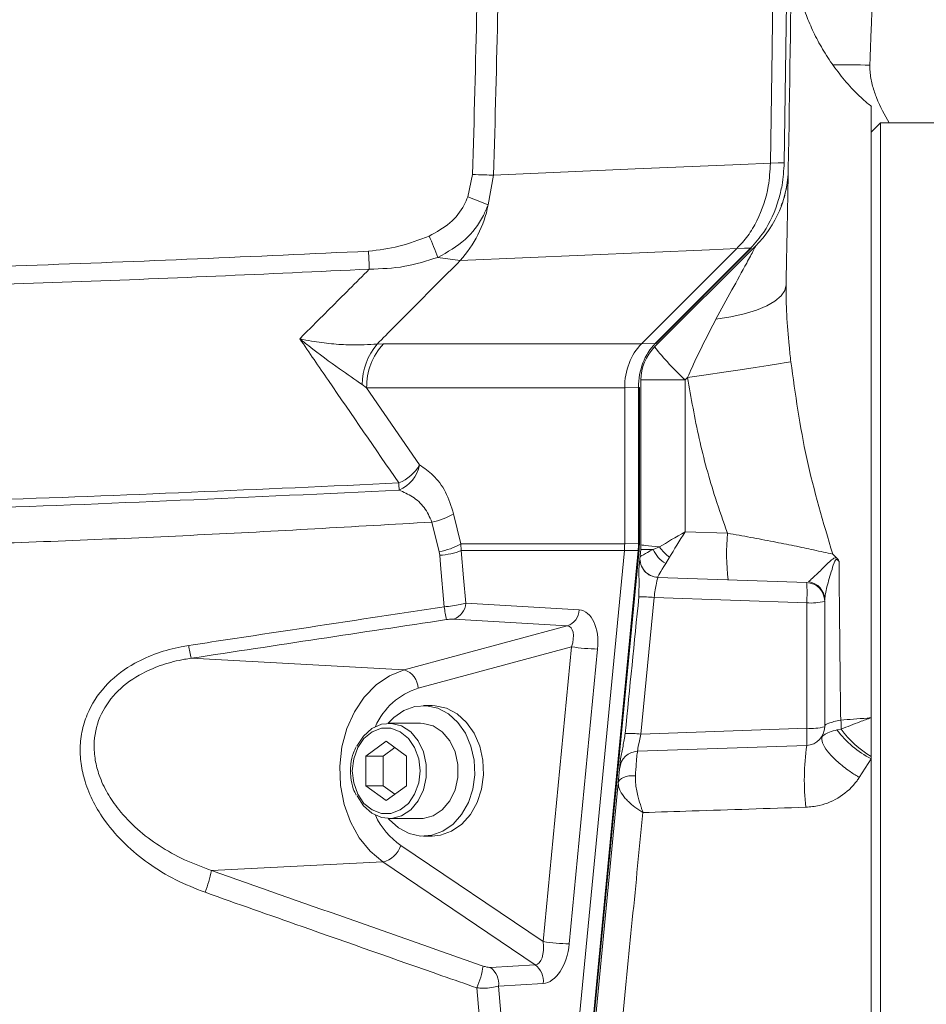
# Model space of a CAD drawing. Header units: millimetres. Extents: x 0 to 8410, y 0 to 5940.
# Tile 306 of 319: x 7372 to 7469, y 3649 to 3754. Entities that reach past the tile are written whole.
import ezdxf

# ---------------------------------------------------------------- set-up
doc = ezdxf.new("R2010")
doc.units = ezdxf.units.MM
doc.header["$LTSCALE"] = 10

msp = doc.modelspace()

# ---------------------------------------------------------------- linework, layer by layer
at = {"color": 7, "linetype": 'Continuous', "lineweight": 0}
for p, q in [((7463.11726, 3744.865003), (7463.11726, 3679.267946)), ((7464.117262, 3743.074718), (7463.11726, 3742.074791)), ((7487.117264, 3743.074718), (7464.117262, 3743.074718)), ((7464.117262, 3743.074718), (7464.117262, 3632.57474)), ((7452.295589, 3738.768283), (7452.295485, 3738.758746)), ((7448.68848, 3729.592982), (7438.471968, 3719.376508)), ((7450.70159, 3729.859057), (7439.88173, 3719.039264)), ((7440.05059, 3719.456974), (7450.276929, 3729.683224)), ((7448.696601, 3729.600969), (7448.68848, 3729.592982)), ((7438.417259, 3715.503636), (7438.417259, 3697.814885)), ((7436.670276, 3714.663807), (7436.670276, 3697.939936)), ((7438.1509, 3714.708272), (7438.246387, 3714.708272)), ((7438.246387, 3697.945062), (7438.246387, 3714.708272)), ((7436.670276, 3697.939936), (7436.670276, 3697.939697)), ((7438.394244, 3697.335664), (7438.189539, 3695.209804)), ((7436.63537, 3697.212282), (7427.382249, 3601.114932)), ((7428.958363, 3601.126614), (7438.212107, 3697.230521)), ((7436.635393, 3697.212401), (7436.63537, 3697.212282)), ((7440.236728, 3694.329801), (7456.187057, 3693.772856)), ((7458.117264, 3691.774073), (7458.117264, 3678.312603)), ((7416.016831, 3680.574718), (7415.084942, 3680.574718)), ((7414.785507, 3678.684774), (7411.399367, 3678.684774)), ((7463.11726, 3679.267946), (7463.11726, 3675.107542)), ((7408.924508, 3675.162497), (7411.091539, 3676.750127)), ((7411.091539, 3676.750127), (7413.258567, 3675.162497)), ((7456.187057, 3676.313821), (7438.056084, 3675.680581)), ((7408.924508, 3671.987), (7408.924508, 3675.162497)), ((7410.771492, 3675.162497), (7408.924508, 3675.162497)), ((7410.771492, 3675.162497), (7412.015031, 3676.073614)), ((7410.771492, 3671.987), (7410.771492, 3675.162497)), ((7413.258567, 3675.162497), (7413.258567, 3671.987)), ((7436.231981, 3674.879733), (7431.97273, 3630.645696)), ((7463.11726, 3675.107542), (7463.11726, 3674.866262)), ((7463.11726, 3674.866262), (7463.11726, 3521.108332)), ((7411.091539, 3670.399371), (7408.924508, 3671.987)), ((7410.771492, 3671.987), (7408.924508, 3671.987)), ((7412.015031, 3671.076003), (7410.771492, 3671.987)), ((7413.258567, 3671.987), (7411.091539, 3670.399371)), ((7411.399367, 3668.464723), (7414.785507, 3668.464723)), ((7415.084942, 3666.574779), (7416.016831, 3666.574779))]:
    msp.add_line(p, q, dxfattribs=at)
at = {"color": 8, "linetype": 'Continuous', "lineweight": 0}
for p, q in [((7419.855545, 3735.13526), (7420.357752, 3737.538043)), ((7422.610196, 3737.471405), (7422.025952, 3734.271351)), ((7439.951497, 3719.417992), (7450.177836, 3729.644361)), ((7419.018331, 3728.301826), (7416.649579, 3728.652898)), ((7410.120416, 3719.353023), (7410.801492, 3719.376508)), ((7410.801492, 3719.376508), (7438.471968, 3719.376508)), ((7438.470873, 3719.375315), (7439.951497, 3719.417992)), ((7443.155582, 3715.503636), (7438.417259, 3715.503636)), ((7443.420987, 3715.769115), (7443.155582, 3715.503636)), ((7443.155582, 3715.503636), (7443.155582, 3699.221793)), ((7408.999796, 3714.663807), (7408.534902, 3715.002957)), ((7408.999796, 3714.663807), (7414.683609, 3706.384483)), ((7436.670276, 3714.663807), (7408.999796, 3714.663807)), ((7438.1509, 3714.708272), (7436.670276, 3714.665595)), ((7438.1509, 3697.945062), (7438.1509, 3714.708272)), ((7418.329309, 3701.138678), (7419.104627, 3697.939936)), ((7416.781123, 3697.060052), (7416.005164, 3700.258795)), ((7443.155582, 3699.221793), (7447.69306, 3699.063364)), ((7419.104627, 3697.939936), (7436.670276, 3697.939936)), ((7419.146958, 3697.212282), (7419.104627, 3697.939936)), ((7436.670276, 3697.939697), (7438.1509, 3697.945062)), ((7438.1509, 3697.945062), (7438.246387, 3697.945062)), ((7439.730349, 3697.335425), (7440.410781, 3697.603288)), ((7416.781123, 3697.060052), (7416.840958, 3696.696225)), ((7436.63537, 3697.212282), (7419.146958, 3697.212282)), ((7428.862265, 3601.113978), (7438.116009, 3697.217766)), ((7438.116009, 3697.217766), (7436.635393, 3697.212401)), ((7441.487673, 3696.486655), (7441.068697, 3695.807043)), ((7439.819659, 3692.171398), (7438.408646, 3677.517477)), ((7456.187057, 3691.599909), (7439.819659, 3692.171398)), ((7419.630664, 3691.562477), (7431.797522, 3690.83387)), ((7456.187057, 3678.138319), (7456.187057, 3691.599909)), ((7413.015234, 3684.400264), (7430.517639, 3689.121428)), ((7430.517639, 3689.121428), (7418.350781, 3689.849916)), ((7430.974501, 3686.880651), (7414.531059, 3682.445231)), ((7427.930291, 3655.265275), (7430.974501, 3686.880651)), ((7433.770205, 3686.63806), (7430.725995, 3655.022684)), ((7390.185245, 3685.655299), (7413.015234, 3684.400264)), ((7438.408646, 3677.517477), (7456.187057, 3678.138319)), ((7459.438923, 3677.961293), (7459.872897, 3678.045574)), ((7463.11726, 3674.866262), (7461.831453, 3672.876182)), ((7412.661905, 3665.567699), (7427.930291, 3655.265275)), ((7392.345562, 3662.900868), (7410.734109, 3663.802806)), ((7427.072032, 3652.778807), (7410.734109, 3663.802806)), ((7422.281402, 3652.491513), (7427.072032, 3652.778807)), ((7427.939943, 3650.771442), (7423.149317, 3650.484148))]:
    msp.add_line(p, q, dxfattribs=at)
at = {"color": 7, "linetype": 'Continuous', "lineweight": 0, "flags": 128}
for points in [[(7452.780794, 3836.770955), (7452.85144, 3824.520174), (7452.884565, 3812.269154), (7452.880177, 3800.018135), (7452.838282, 3787.767235), (7452.758874, 3775.516573), (7452.641952, 3763.266388), (7452.487524, 3751.016918), (7452.295589, 3738.768283)], [(7453.77678, 3738.802257), (7453.968543, 3751.045767), (7454.122829, 3763.289991), (7454.23964, 3775.53505), (7454.318966, 3787.780467), (7454.360816, 3800.026241), (7454.365182, 3812.272015), (7454.332064, 3824.51779), (7454.26147, 3836.763326)], [(7411.314032, 3668.465915), (7411.397125, 3668.369118), (7412.402383, 3667.458239), (7413.542158, 3666.854087), (7414.759296, 3666.586939), (7415.992762, 3666.670266), (7417.180709, 3667.099658), (7418.263561, 3667.853776), (7419.187027, 3668.894831), (7419.904794, 3670.170489), (7420.380875, 3671.616975), (7420.591398, 3673.16145), (7420.525803, 3674.726787), (7420.187379, 3676.234308), (7419.593102, 3677.608434), (7418.772764, 3678.78038), (7417.767502, 3679.691258), (7416.627727, 3680.295411), (7415.410592, 3680.562559), (7414.177123, 3680.479351), (7412.98918, 3680.04984), (7411.906327, 3679.295722), (7411.314032, 3678.683582)], [(7416.016831, 3666.574779), (7416.924647, 3666.670266), (7418.112594, 3667.099658), (7419.195446, 3667.853776), (7420.118912, 3668.894831), (7420.836683, 3670.170489), (7421.312763, 3671.616975), (7421.523283, 3673.16145), (7421.457688, 3674.726787), (7421.119268, 3676.234308), (7420.524987, 3677.608434), (7419.704649, 3678.78038), (7418.69939, 3679.691258), (7417.559612, 3680.295411), (7416.342477, 3680.562559), (7416.016831, 3680.574718)], [(7407.958261, 3676.228586), (7407.958849, 3676.229778), (7408.650908, 3677.309337), (7409.54681, 3678.111854), (7410.580105, 3678.577843), (7411.674163, 3678.672853), (7412.74784, 3678.389731), (7413.721508, 3677.749458), (7414.522952, 3676.799599), (7415.092736, 3675.610605), (7415.388598, 3674.270573), (7415.388598, 3672.878924), (7415.092736, 3671.538893), (7414.522952, 3670.349899), (7413.721508, 3669.400039), (7412.74784, 3668.759766), (7411.674163, 3668.476644), (7410.580105, 3668.571654), (7409.54681, 3669.037643), (7408.650908, 3669.84016), (7407.966632, 3670.903507)], [(7414.785507, 3678.684774), (7415.0603, 3678.672853), (7416.133977, 3678.389731), (7417.107645, 3677.749458), (7417.909092, 3676.799599), (7418.478872, 3675.610605), (7418.774738, 3674.270573), (7418.774738, 3672.878924), (7418.478872, 3671.538893), (7417.909092, 3670.349899), (7417.107645, 3669.400039), (7416.133977, 3668.759766), (7415.0603, 3668.476644), (7414.785507, 3668.464723)]]:
    msp.add_lwpolyline(points, dxfattribs=at)
at = {"color": 8, "linetype": 'Continuous', "lineweight": 0, "flags": 128}
for points in [[(7422.610196, 3737.471405), (7437.788184, 3738.134566), (7449.11291, 3738.629285), (7452.295589, 3738.768283)], [(7452.295485, 3738.758746), (7453.123468, 3738.783065), (7453.77678, 3738.802257)], [(7422.610196, 3737.471405), (7422.390762, 3737.477961), (7422.147452, 3737.485114), (7421.883068, 3737.492982), (7421.600646, 3737.501446), (7421.303428, 3737.510148), (7420.994829, 3737.519327), (7420.678391, 3737.528625), (7420.357752, 3737.538043)], [(7448.68848, 3729.592982), (7445.775378, 3729.466263), (7419.018331, 3728.301826)], [(7450.177836, 3729.644361), (7449.524525, 3729.625169), (7448.696601, 3729.600969)], [(7453.979555, 3725.715342), (7453.836384, 3725.108567), (7453.43494, 3724.520388), (7452.78396, 3723.963562), (7451.897646, 3723.450247), (7450.795288, 3722.991648), (7449.500921, 3722.597781), (7448.042738, 3722.277108), (7446.452509, 3722.036782)], [(7454.489405, 3717.458192), (7453.981931, 3717.369262), (7453.159171, 3717.23539), (7452.044319, 3717.060152), (7450.66877, 3716.848436), (7449.071298, 3716.606441), (7447.296913, 3716.340724), (7445.395622, 3716.059032), (7443.420987, 3715.769115)], [(7417.314849, 3691.165748), (7416.927538, 3695.685688), (7416.840958, 3696.696225)], [(7419.146958, 3697.212282), (7419.398143, 3694.278303), (7419.630664, 3691.562477)], [(7410.734109, 3663.802806), (7409.367371, 3664.945784), (7408.193003, 3666.392747), (7407.252359, 3668.092552), (7406.578585, 3669.985596), (7406.195409, 3672.005001), (7406.116332, 3674.079719), (7406.34413, 3676.136676), (7406.870789, 3678.103391), (7407.677754, 3679.910603), (7408.736597, 3681.494537), (7410.010028, 3682.79964), (7411.453183, 3683.77966), (7413.015234, 3684.400264)], [(7407.458807, 3673.574749), (7407.60596, 3672.275964), (7408.03549, 3671.08244), (7408.712606, 3670.090738), (7409.582446, 3669.381324), (7410.574547, 3669.011656), (7411.608527, 3669.011656), (7412.600628, 3669.381324), (7413.470469, 3670.090738), (7414.147585, 3671.08244), (7414.577118, 3672.275964), (7414.724267, 3673.574749), (7414.577118, 3674.873534), (7414.147585, 3676.067057), (7413.470469, 3677.05876), (7412.600628, 3677.768174), (7411.608527, 3678.137842), (7410.574547, 3678.137842), (7409.582446, 3677.768174), (7408.712606, 3677.05876), (7408.03549, 3676.067057), (7407.60596, 3674.873534), (7407.458807, 3673.574749)], [(7435.983705, 3672.301355), (7436.032529, 3672.466698), (7436.144958, 3672.620359), (7436.317305, 3672.757331), (7436.543929, 3672.873083), (7436.817403, 3672.963801), (7437.12877, 3673.026505), (7437.467846, 3673.059288), (7437.823507, 3673.060957)], [(7425.717103, 3593.218032), (7425.226404, 3598.932448), (7423.264197, 3621.790829), (7420.818756, 3650.294367)], [(7423.149317, 3650.484148), (7425.239745, 3626.096669), (7427.382249, 3601.114932)]]:
    msp.add_lwpolyline(points, dxfattribs=at)
at = {"color": 7, "linetype": 'Continuous', "lineweight": 0}
for centre, radius, start, end in [((3454.817261, 3807.574759), 4000, 359.005313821, 0.454754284), ((7442.216307, 3738.344368), 12, 315, 359.00531382), ((7450.179432, 3729.786059), 0.141707, 269.35480404, 313.47347764), ((7443.417261, 3715.503691), 5, 135, 180), ((7439.953507, 3719.558323), 0.140345, 269.17943306, 313.76827786), ((7433.417261, 3697.814927), 5, 354.5, 359.9999652), ((7440.306523, 3696.328637), 2, 174.5, 268), ((7456.117261, 3691.774076), 2, 0, 88), ((7456.117261, 3678.312564), 2, 272, 0), ((7438.125886, 3673.681853), 2, 92, 174.5)]:
    msp.add_arc(centre, radius, start, end, dxfattribs=at)
at = {"color": 8, "linetype": 'Continuous', "lineweight": 0}
for centre, radius, start, end in [((7459.62277, 3505.930482), 243.3704, 89.21246877, 90.15885068), ((7409.922211, 3736.627143), 12.330868, 317.53337413, 348.98602812), ((7282.667577, 3387.318675), 373.894257, 68.11645148, 68.47442562), ((7278.646359, 3673.169393), 148.73906, 21.90234675, 22.85674249), ((7208.788507, 3719.119703), 200.667659, 2.3598357, 2.9114856), ((7415.104453, 3715.072463), 6.569919, 139.34223464, 180.60616359), ((7415.686332, 3714.808252), 6.688096, 136.91811848, 181.2375315), ((7465.113919, 3739.119732), 32.247303, 218.51373534, 227.08320147), ((7410.655034, 3708.79183), 4.693052, 292.45874973, 329.13882415), ((7411.049388, 3707.108819), 3.705702, 292.63089799, 348.72809668), ((7358.112475, 3702.124543), 54.385333, 1.64782266, 2.45563209), ((7414.468171, 3707.82811), 7.723786, 281.47817811, 299.99353022), ((7471.670555, 3696.982483), 24.067619, 175.04002772, 186.95901177), ((7415.244423, 3704.625783), 7.720216, 281.48134397, 300.0008278), ((7442.699989, 3698.585667), 3.22209, 202.83147515, 239.58338905), ((7443.848642, 3699.841196), 4.102088, 213.06248499, 234.86161911), ((7416.39683, 3704.091016), 7.408117, 273.43703483, 291.79160082), ((7438.147263, 3697.350713), 0.136571, 256.77088122, 298.34973521), ((7440.305935, 3696.333896), 1.998909, 174.54020272, 267.87804742), ((7441.505304, 3692.686382), 14.721899, 355.76773405, 4.23226595), ((7456.138044, 3691.907187), 1.979263, 0.37396145, 82.61050978), ((7438.359212, 3678.306375), 13.941728, 83.98702438, 90.68855617), ((7432.009797, 3693.218865), 14.837681, 187.95363971, 193.33267605), ((7417.696653, 3691.673321), 1.937185, 289.73495469, 356.71980676), ((7456.654975, 3697.19713), 5.616746, 265.2212905, 285.09051152), ((7429.863477, 3690.944865), 1.937228, 289.73556224, 356.7153741), ((7401.670653, 3688.649385), 11.869252, 187.87173148, 194.61103035), ((7434.238634, 3708.267043), 21.634054, 261.32210777, 268.75931154), ((7412.380513, 3682.342976), 2.152976, 2.72228297, 72.85377304), ((7416.758364, 3675.328713), 7.456924, 107.37891005, 156.22940246), ((7456.65417, 3683.74074), 5.621861, 265.23387444, 285.08494754), ((7457.243843, 3678.425383), 2.656347, 351.77957302, 12.90061728), ((7436.998262, 3664.439327), 13.15398, 83.84485069, 91.17262425), ((7442.362321, 3677.22607), 13.854801, 356.22471215, 3.77528785), ((7468.069313, 3684.484909), 10.818558, 217.08522964, 242.75882967), ((7468.93258, 3684.789522), 11.294188, 216.66367218, 239.00956921), ((7482.84703, 3672.642651), 26.911552, 172.15948532, 186.3363696), ((7417.42151, 3672.335295), 8.273705, 205.18043712, 234.88153963), ((7410.082272, 3666.450123), 2.726386, 283.83251245, 341.11555066), ((7382.058389, 3664.613815), 10.428811, 337.06201016, 350.54625132), ((7431.196797, 3676.679011), 21.661444, 261.3268163, 268.75460301), ((7411.801929, 3654.123023), 9.796009, 336.99332078, 351.3266181), ((7420.938751, 3650.719687), 2.223078, 353.91798524, 52.84594408), ((7425.729367, 3651.006979), 2.223089, 353.91807184, 52.84567831)]:
    msp.add_arc(centre, radius, start, end, dxfattribs=at)
at = {"color": 7, "linetype": 'Continuous', "lineweight": 0}
for centre, major_axis, ratio, start_param, end_param in [((7441.46282, 3714.663806), (-0.086395, 5.999603), 0.7986964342, 0.6561817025, 1.5590000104), ((7442.871582, 3714.704387), (0.005121, 6.001003), 0.786649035, 0.6680096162, 1.5708272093), ((7335.616914, 3714.663806), (102.921941, 4.849294), 0.0343300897, 6.2451825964, 6.245478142), ((7335.616914, 3714.663806), (101.053363, 0), 0.0593745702, 0, 0.0002955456), ((7431.877734, 3697.939979), (-0.010842, 5.999994), 0.7987562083, 4.5893928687, 4.7109085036), ((7443.133117, 3725.68393), (28.739694, 285.690534), 0.0055055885, 1.6886576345, 1.74049619)]:
    msp.add_ellipse(centre, major_axis=major_axis, ratio=ratio, start_param=start_param, end_param=end_param, dxfattribs=at)
at = {"color": 8, "linetype": 'Continuous', "lineweight": 0}
for centre, major_axis, ratio, start_param, end_param in [((7443.417261, 3699.221836), (4.999568, 2.894978), 0.0227147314, 1.6100040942, 2.2027667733), ((7443.417261, 3699.221836), (3.070907, 4.894572), 0.0383733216, 1.5948675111, 2.1876301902), ((7433.409689, 3697.945515), (-0.002521, 6.000011), 0.7902000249, 4.5904733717, 4.7119890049), ((7443.598373, 3699.215512), (5.282019, 2.692976), 0.0200627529, 2.3822064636, 3.1288049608), ((7443.417261, 3697.334592), (5.023019, -0.001109), 0.0000115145, 3.1418328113, 3.8881900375), ((7443.417261, 3697.334592), (4.999999, -0.480343), 0.0049885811, 3.1420719, 4.0677456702), ((7443.598373, 3699.215512), (3.362875, 4.884267), 0.0363575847, 2.3679029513, 3.1145014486), ((7439.922424, 3692.339612), (0.314647, 1.99021), 0.037496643, 0.0045933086, 1.6613269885), ((7440.594598, 3699.320406), (0.357954, 4.990546), 0.0208935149, 3.0920676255, 3.14235973), ((7431.307561, 3686.638053), (0.609704, 4.183567), 0.5784494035, 4.796492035, 6.3323817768), ((7517.66174, 3168.983218), (3367.405474, 503.649121), 0.1556307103, 1.5772428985, 1.5853782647), ((7429.743176, 3686.880634), (0.972034, 2.193077), 0.4797625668, 4.9219125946, 6.4578023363), ((7438.512577, 3677.697795), (0.456979, 2.017115), 0.0298889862, 1.6670561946, 3.1494699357), ((6880.677822, 5286.323899), (3959.901533, -1774.838129), 0.3036533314, 4.9760404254, 4.9833961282), ((7426.698967, 3655.265315), (-0.432705, 2.479186), 0.4836963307, 3.0922770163, 4.628166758), ((7428.263352, 3655.022734), (0.609811, 4.239625), 0.5710064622, 3.2584466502, 4.794336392)]:
    msp.add_ellipse(centre, major_axis=major_axis, ratio=ratio, start_param=start_param, end_param=end_param, dxfattribs=at)
for points, knots in [([(7420.357752, 3737.538043), (7420.522165, 3743.506803), (7420.837962, 3754.971319), (7421.029545, 3766.438576), (7421.121384, 3771.935645)], [0, 0, 0, 0, 0.5206290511, 1, 1, 1, 1]), ([(7423.372178, 3771.805588), (7423.280734, 3766.335343), (7423.089392, 3754.889235), (7422.774564, 3743.445848), (7422.610196, 3737.471405)], [0, 0, 0, 0, 0.4779130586, 1, 1, 1, 1]), ([(7463.224667, 3755.755726), (7463.187042, 3754.943358), (7463.121842, 3753.535606), (7463.035867, 3751.313701), (7462.990701, 3749.962947), (7462.967794, 3749.277893)], [0, 0, 0, 0, 0.4020731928, 0.6967532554, 1, 1, 1, 1]), ([(7462.967794, 3749.277893), (7462.96661, 3749.106162), (7462.96216, 3748.460232), (7463.142504, 3747.352402), (7463.449148, 3746.380184), (7464.035522, 3744.87563), (7464.54717, 3743.936838), (7465.017031, 3743.074718)], [0, 0, 0, 0, 0.0733505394, 0.2758924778, 0.4791259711, 0.5216662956, 1, 1, 1, 1]), ([(7415.706269, 3730.943862), (7416.487684, 3731.365903), (7417.992331, 3732.17856), (7419.270138, 3733.815279), (7419.728037, 3734.847754), (7419.855545, 3735.13526)], [0, 0, 0, 0, 0.4380712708, 0.8435232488, 1, 1, 1, 1]), ([(7422.025952, 3734.271351), (7421.864702, 3733.888222), (7421.286144, 3732.513565), (7419.63664, 3730.326257), (7417.669713, 3729.224379), (7416.649579, 3728.652898)], [0, 0, 0, 0, 0.1568277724, 0.5626943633, 1, 1, 1, 1]), ([(7409.197143, 3729.312244), (7410.29803, 3729.442452), (7412.537266, 3729.707298), (7414.638218, 3730.527102), (7415.706269, 3730.943862)], [0, 0, 0, 0, 0.4916350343, 1, 1, 1, 1]), ([(7189.585517, 3729.720417), (7201.745294, 3729.124099), (7226.066071, 3727.931404), (7262.598619, 3726.94342), (7299.195625, 3726.540253), (7335.846212, 3726.800354), (7372.537353, 3727.651152), (7396.97763, 3728.758566), (7409.197143, 3729.312244)], [0, 0, 0, 0, 0.1663552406, 0.332727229, 0.4990822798, 0.6660491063, 0.8330330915, 1, 1, 1, 1]), ([(7446.452509, 3722.036782), (7447.030847, 3723.08128), (7448.164952, 3725.12951), (7449.544289, 3727.647231), (7450.37462, 3729.190611), (7450.653028, 3729.731764), (7450.71487, 3729.865652), (7450.704508, 3729.860506), (7450.70159, 3729.859057)], [0, 0, 0, 0, 0.3490033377, 0.6843848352, 0.866201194, 0.9218122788, 0.9779831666, 1, 1, 1, 1]), ([(7416.649579, 3728.652898), (7415.470411, 3728.278965), (7413.076289, 3727.519751), (7410.561949, 3727.428535), (7409.285988, 3727.382246)], [0, 0, 0, 0, 0.4925264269, 1, 1, 1, 1]), ([(7419.018331, 3728.301826), (7417.290103, 3726.566967), (7414.318541, 3723.584003), (7411.358802, 3720.601101), (7410.120416, 3719.353023)], [0, 0, 0, 0, 0.581589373, 1, 1, 1, 1]), ([(7409.285988, 3727.382246), (7398.311452, 3726.878913), (7376.358755, 3725.872081), (7343.404946, 3725.015687), (7310.441466, 3724.636086), (7273.797843, 3724.811566), (7233.472682, 3725.6797), (7204.179185, 3727.088377), (7189.528133, 3727.792922)], [0, 0, 0, 0, 0.149861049, 0.2997716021, 0.4496330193, 0.5995440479, 0.799713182, 1, 1, 1, 1]), ([(7401.824168, 3719.925228), (7402.215656, 3720.317227), (7403.980964, 3722.084839), (7406.467398, 3724.570519), (7408.566197, 3726.664208), (7409.285988, 3727.382246)], [0, 0, 0, 0, 0.1577062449, 0.7111324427, 1, 1, 1, 1]), ([(7453.979555, 3725.715342), (7453.986779, 3724.644077), (7454.001433, 3722.470879), (7454.252706, 3719.690722), (7454.428659, 3718.031143), (7454.489405, 3717.458192)], [0, 0, 0, 0, 0.3889544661, 0.7890434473, 1, 1, 1, 1]), ([(7443.420987, 3715.769115), (7443.578351, 3716.131545), (7444.505016, 3718.265779), (7445.569114, 3720.326231), (7446.452509, 3722.036782)], [0, 0, 0, 0, 0.1698173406, 1, 1, 1, 1]), ([(7412.447865, 3704.454723), (7409.929887, 3708.115134), (7406.385929, 3713.267021), (7402.848312, 3718.430419), (7401.824168, 3719.925228)], [0, 0, 0, 0, 0.710499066, 1, 1, 1, 1]), ([(7401.824168, 3719.925228), (7401.833006, 3719.923239), (7402.2532, 3719.828698), (7403.400411, 3719.600305), (7405.232279, 3719.358263), (7407.720815, 3719.208321), (7409.205354, 3719.297843), (7410.120416, 3719.353023)], [0, 0, 0, 0, 0.00290247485, 0.1380002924, 0.37708874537, 0.61604076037, 1, 1, 1, 1]), ([(7408.534902, 3715.002957), (7407.736601, 3715.553196), (7405.928477, 3716.799468), (7403.603315, 3718.505205), (7402.156803, 3719.656016), (7401.830944, 3719.919744), (7401.824168, 3719.925228)], [0, 0, 0, 0, 0.3800119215, 0.8607141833, 0.9971034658, 1, 1, 1, 1]), ([(7454.489405, 3717.458192), (7454.973246, 3713.986296), (7455.946028, 3707.005899), (7457.966444, 3700.225062), (7458.981949, 3696.816865)], [0, 0, 0, 0, 0.4973780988, 1, 1, 1, 1]), ([(7447.69306, 3699.063364), (7447.254195, 3700.311583), (7446.082453, 3703.644249), (7444.547447, 3709.204365), (7443.797279, 3713.57617), (7443.420987, 3715.769115)], [0, 0, 0, 0, 0.22984962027, 0.61368402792, 1, 1, 1, 1]), ([(7414.683609, 3706.384483), (7415.18208, 3706.044642), (7416.20038, 3705.3504), (7417.530794, 3703.591904), (7418.062687, 3701.957803), (7418.329309, 3701.138678)], [0, 0, 0, 0, 0.3235196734, 0.6609011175, 1, 1, 1, 1]), ([(7189.241539, 3704.759661), (7204.884179, 3704.005681), (7231.49129, 3702.723211), (7269.118305, 3701.849041), (7302.073679, 3701.553673), (7335.035189, 3701.797444), (7371.837481, 3702.595863), (7397.630974, 3703.776509), (7412.447865, 3704.454723)], [0, 0, 0, 0, 0.2105303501, 0.358098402, 0.5056664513, 0.653234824, 0.8008031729, 1, 1, 1, 1]), ([(7225.036006, 3702.272478), (7240.969705, 3701.756092), (7266.027838, 3700.943998), (7300.237804, 3700.688946), (7323.068391, 3700.796871), (7344.827245, 3701.132438), (7373.118126, 3701.801086), (7396.823889, 3702.937887), (7412.475317, 3703.688446)], [0, 0, 0, 0, 0.2551332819, 0.4012353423, 0.5473374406, 0.6203777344, 0.7493592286, 1, 1, 1, 1]), ([(7416.005164, 3700.258795), (7415.750788, 3700.805541), (7415.227691, 3701.929866), (7413.932841, 3703.045349), (7412.961752, 3703.473818), (7412.475317, 3703.688446)], [0, 0, 0, 0, 0.32085549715, 0.65980481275, 1, 1, 1, 1]), ([(7416.005164, 3700.258795), (7407.621291, 3699.771447), (7390.853514, 3698.796751), (7365.999849, 3697.818346), (7344.960363, 3697.252993), (7323.167007, 3696.894659), (7300.300024, 3696.775487), (7266.03308, 3697.048056), (7240.931025, 3697.927735), (7224.969129, 3698.487106)], [0, 0, 0, 0, 0.1317988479, 0.2635982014, 0.3903519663, 0.4621286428, 0.6057008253, 0.7492730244, 1, 1, 1, 1]), ([(7447.69306, 3699.063364), (7448.519356, 3698.917613), (7450.192467, 3698.622491), (7452.602124, 3698.166367), (7454.882507, 3697.711374), (7457.102475, 3697.243701), (7458.325521, 3696.965942), (7458.981949, 3696.816865)], [0, 0, 0, 0, 0.1909641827, 0.3866707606, 0.5774789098, 0.7732260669, 1, 1, 1, 1]), ([(7456.392604, 3693.870011), (7456.516091, 3693.982236), (7456.766216, 3694.209548), (7457.519921, 3694.90138), (7458.275281, 3695.651049), (7458.891077, 3696.236374), (7459.186829, 3696.438123), (7459.346597, 3696.417868), (7459.400165, 3696.411076)], [0, 0, 0, 0, 0.2010960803, 0.4073232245, 0.7595798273, 0.9004089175, 0.9666089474, 1, 1, 1, 1]), ([(7459.655273, 3696.044031), (7459.623521, 3696.081105), (7459.559636, 3696.155697), (7459.468133, 3696.232006), (7459.387941, 3696.254651), (7459.296164, 3696.218522), (7459.100555, 3695.886395), (7458.808875, 3694.818486), (7458.288605, 3693.21232), (7458.174166, 3692.349246), (7458.117264, 3691.920105)], [0, 0, 0, 0, 0.017894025, 0.0360027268, 0.0480091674, 0.0628835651, 0.1008652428, 0.2711346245, 0.6375908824, 1, 1, 1, 1]), ([(7459.655273, 3696.044031), (7459.662908, 3695.248484), (7459.699094, 3691.47779), (7459.756796, 3685.830244), (7459.81297, 3680.818121), (7459.833141, 3679.018441)], [0, 0, 0, 0, 0.1463092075, 0.693469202, 1, 1, 1, 1]), ([(7389.913243, 3687.023822), (7391.230474, 3687.223696), (7397.816643, 3688.223072), (7406.950252, 3689.604546), (7414.768108, 3690.782137), (7417.314849, 3691.165748)], [0, 0, 0, 0, 0.1442456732, 0.7212299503, 1, 1, 1, 1]), ([(7417.314849, 3691.165748), (7417.617294, 3691.201315), (7418.218974, 3691.27207), (7419.033705, 3691.413343), (7419.435687, 3691.513767), (7419.630664, 3691.562477)], [0, 0, 0, 0, 0.3423144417, 0.6809959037, 1, 1, 1, 1]), ([(7418.350781, 3689.849916), (7418.284727, 3689.851799), (7418.150157, 3689.855634), (7417.874394, 3689.837991), (7417.67284, 3689.810817), (7417.572028, 3689.797226)], [0, 0, 0, 0, 0.3251784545, 0.6624725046, 1, 1, 1, 1]), ([(7391.662565, 3660.549346), (7390.600482, 3660.970951), (7388.476633, 3661.814037), (7385.599541, 3663.577949), (7383.044655, 3665.671928), (7381.073611, 3667.908589), (7379.652591, 3670.193994), (7378.781571, 3672.288028), (7378.325222, 3674.340588), (7378.22772, 3676.292203), (7378.511509, 3678.232824), (7379.335204, 3680.571778), (7381.125298, 3683.082745), (7383.791824, 3685.052733), (7386.532222, 3686.258945), (7388.508725, 3686.792782), (7389.64868, 3686.980302), (7389.913243, 3687.023822)], [0, 0, 0, 0, 0.0859664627, 0.171907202, 0.2545906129, 0.3371847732, 0.3996562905, 0.4620560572, 0.5126819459, 0.5632645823, 0.6141860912, 0.6650894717, 0.7552639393, 0.8471380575, 0.9134882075, 0.9799221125, 1, 1, 1, 1]), ([(7390.185245, 3685.655299), (7389.944462, 3685.618591), (7388.915853, 3685.461777), (7387.126385, 3685.011474), (7384.651745, 3683.985101), (7382.245317, 3682.295924), (7380.362834, 3679.742132), (7379.82657, 3677.63226), (7379.753791, 3675.959633), (7379.85024, 3674.729547), (7380.316669, 3672.955314), (7381.161422, 3671.153947), (7382.517653, 3669.185379), (7384.368728, 3667.26888), (7386.750833, 3665.478211), (7389.412587, 3663.974557), (7391.367796, 3663.258804), (7392.345562, 3662.900868)], [0, 0, 0, 0, 0.0204003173, 0.0871484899, 0.153794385, 0.2441803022, 0.3315350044, 0.4205124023, 0.4296361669, 0.4792270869, 0.5288774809, 0.5913656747, 0.6539477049, 0.7382758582, 0.8227092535, 0.9113400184, 1, 1, 1, 1]), ([(7458.117264, 3678.386155), (7458.193346, 3678.488289), (7458.345105, 3678.692014), (7459.338013, 3678.909826), (7459.833141, 3679.018441)], [0, 0, 0, 0, 0.5013359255, 1, 1, 1, 1]), ([(7459.833141, 3679.018441), (7460.749112, 3679.090845), (7461.794713, 3679.173495), (7462.971381, 3679.257528), (7463.11726, 3679.267946)], [0, 0, 0, 0, 0.8760242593, 1, 1, 1, 1]), ([(7459.872897, 3678.045574), (7460.542338, 3678.315134), (7461.407574, 3678.663533), (7462.497069, 3679.052516), (7462.906366, 3679.196383), (7463.113981, 3679.266834), (7463.11726, 3679.267946)], [0, 0, 0, 0, 0.6290579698, 0.8130417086, 0.9970478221, 1, 1, 1, 1]), ([(7457.83266, 3677.260104), (7457.857173, 3677.281039), (7458.190833, 3677.566), (7458.679743, 3677.785514), (7459.37241, 3677.945893), (7459.438923, 3677.961293)], [0, 0, 0, 0, 0.0668844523, 0.9103981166, 1, 1, 1, 1]), ([(7437.823507, 3673.060957), (7437.82957, 3673.163302), (7437.864117, 3673.746508), (7437.927172, 3674.666341), (7438.004182, 3675.51641), (7438.038788, 3675.625871), (7438.056084, 3675.680581)], [0, 0, 0, 0, 0.0661428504, 0.376911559, 0.6885739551, 1, 1, 1, 1]), ([(7438.625167, 3669.100824), (7438.623712, 3669.105077), (7438.621945, 3669.110243), (7438.619726, 3669.116716), (7438.61602, 3669.1276), (7438.605774, 3669.157772), (7438.579937, 3669.234141), (7438.518919, 3669.416542), (7438.356185, 3669.917981), (7438.090659, 3670.837158), (7437.834211, 3672.001725), (7437.826701, 3672.744914), (7437.823507, 3673.060957)], [0, 0, 0, 0, 0.0033708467, 0.004095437, 0.0051334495, 0.011982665, 0.0279565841, 0.0653209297, 0.1547945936, 0.4144407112, 0.75098932, 1, 1, 1, 1]), ([(7435.983705, 3672.301355), (7435.996186, 3672.070065), (7436.011549, 3671.785375), (7436.269823, 3671.220086), (7436.584904, 3670.774283), (7437.150664, 3670.191334), (7437.774451, 3669.66504), (7438.330888, 3669.28411), (7438.621978, 3669.10281), (7438.625167, 3669.100824)], [0, 0, 0, 0, 0.2200070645, 0.270801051, 0.5058205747, 0.6063976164, 0.7952226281, 0.9977566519, 1, 1, 1, 1]), ([(7461.831453, 3672.876182), (7461.752737, 3672.757971), (7461.220696, 3671.958984), (7459.896025, 3670.728861), (7457.890807, 3669.838849), (7456.585638, 3669.717657), (7456.099878, 3669.672552)], [0, 0, 0, 0, 0.064622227, 0.4367792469, 0.7903798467, 1, 1, 1, 1]), ([(7438.625167, 3669.100824), (7438.438039, 3667.20742), (7437.876275, 3661.523348), (7436.909224, 3651.738402), (7435.815714, 3640.673735), (7435.109546, 3633.528009), (7434.801909, 3630.415026)], [0, 0, 0, 0, 0.1517656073, 0.4556062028, 0.7628388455, 1, 1, 1, 1]), ([(7456.099878, 3669.672552), (7452.034191, 3669.53958), (7446.20934, 3669.349073), (7440.384367, 3669.158407), (7438.625167, 3669.100824)], [0, 0, 0, 0, 0.6979900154, 1, 1, 1, 1]), ([(7420.818756, 3650.294367), (7419.568804, 3650.732466), (7413.319023, 3652.92297), (7403.600202, 3656.338031), (7395.131565, 3659.325565), (7391.662565, 3660.549346)], [0, 0, 0, 0, 0.1286103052, 0.6430534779, 1, 1, 1, 1]), ([(7421.485911, 3652.64577), (7421.561148, 3652.621068), (7421.746794, 3652.560117), (7422.035114, 3652.496003), (7422.199232, 3652.493011), (7422.281402, 3652.491513)], [0, 0, 0, 0, 0.25387566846, 0.62643388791, 1, 1, 1, 1]), ([(7423.149317, 3650.484148), (7422.910286, 3650.425106), (7422.439269, 3650.308762), (7421.588538, 3650.259786), (7421.039401, 3650.284455), (7420.818756, 3650.294367)], [0, 0, 0, 0, 0.3813257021, 0.7514148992, 1, 1, 1, 1])]:
    msp.add_open_spline(points, degree=3, knots=knots, dxfattribs=at)
at = {"color": 7, "linetype": 'Continuous', "lineweight": 0}
for points, knots in [([(7463.137071, 3744.831386), (7462.831843, 3745.080921), (7461.931329, 3745.817122), (7460.615253, 3747.205813), (7459.205709, 3748.938285), (7458.011993, 3750.73442), (7457.021258, 3752.548981), (7456.227815, 3754.348758), (7455.618537, 3756.095162), (7455.176846, 3757.747978), (7454.880941, 3759.262192), (7454.704845, 3760.585012), (7454.619199, 3761.633674), (7454.587059, 3762.368849), (7454.578181, 3762.800636), (7454.576434, 3762.991713), (7454.576265, 3763.043798), (7454.57622, 3763.05801)], [0, 0, 0, 0, 0.0563962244, 0.1663856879, 0.2729702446, 0.3758292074, 0.474538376, 0.5685230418, 0.6570106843, 0.7390028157, 0.8131624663, 0.8777093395, 0.9298510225, 0.9640405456, 0.983167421, 0.9954068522, 1, 1, 1, 1]), ([(7448.696601, 3729.600969), (7449.101342, 3730.037787), (7449.922596, 3730.92413), (7451.199825, 3733.087595), (7452.119249, 3735.764731), (7452.246842, 3737.932363), (7452.295485, 3738.758746)], [0, 0, 0, 0, 0.1888061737, 0.3831045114, 0.7648162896, 1, 1, 1, 1]), ([(7450.177836, 3729.644361), (7450.665186, 3730.195489), (7451.945026, 3731.642819), (7453.01366, 3734.069014), (7453.643159, 3736.644699), (7453.726662, 3737.993021), (7453.77678, 3738.802257)], [0, 0, 0, 0, 0.2348625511, 0.6167781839, 0.7699976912, 1, 1, 1, 1]), ([(7454.203586, 3737.783972), (7454.192004, 3737.588849), (7454.158705, 3737.027864), (7453.995873, 3735.949282), (7453.766314, 3734.937277), (7453.514875, 3734.3217), (7453.463438, 3734.195772)], [0, 0, 0, 0, 0.1593165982, 0.4580406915, 0.8891322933, 1, 1, 1, 1]), ([(7454.214501, 3738.135997), (7454.213787, 3738.09469), (7454.212359, 3738.012059), (7454.2014, 3737.384344), (7454.184408, 3736.421381), (7454.158971, 3735.001794), (7454.123287, 3733.058524), (7454.065245, 3729.978061), (7454.012987, 3727.378469), (7453.979555, 3725.715342)], [0, 0, 0, 0, 0.108611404, 0.2172684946, 0.3253626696, 0.4335503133, 0.5834018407, 0.7334753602, 1, 1, 1, 1]), ([(7438.212107, 3697.230521), (7438.217461, 3697.289854), (7438.238868, 3697.527118), (7438.243165, 3697.765953), (7438.246387, 3697.945062)], [0, 0, 0, 0, 0.25007435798, 1, 1, 1, 1]), ([(7458.981949, 3696.816865), (7458.985936, 3696.81285), (7459.122664, 3696.675196), (7459.263467, 3696.541182), (7459.400165, 3696.411076)], [0, 0, 0, 0, 0.0291630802, 1, 1, 1, 1]), ([(7459.400165, 3696.411076), (7459.439166, 3696.368781), (7459.531546, 3696.268597), (7459.608746, 3696.130783), (7459.652205, 3696.049751), (7459.655273, 3696.044031)], [0, 0, 0, 0, 0.4044286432, 0.9579565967, 1, 1, 1, 1]), ([(7438.19167, 3692.247096), (7438.200292, 3692.73991), (7438.21757, 3693.7275), (7438.198895, 3694.715049), (7438.189539, 3695.209804)], [0, 0, 0, 0, 0.4990074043, 1, 1, 1, 1]), ([(7436.231981, 3674.879733), (7436.321008, 3675.330301), (7436.498841, 3676.230324), (7436.65239, 3677.137517), (7436.729069, 3677.590552)], [0, 0, 0, 0, 0.5006188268, 1, 1, 1, 1]), ([(7457.83266, 3677.260104), (7457.820073, 3677.048411), (7457.7949, 3676.625039), (7458.371532, 3675.695226), (7459.33109, 3674.668945), (7460.489605, 3673.730973), (7461.34649, 3673.165004), (7461.751794, 3672.922971), (7461.81544, 3672.885588), (7461.831453, 3672.876182)], [0, 0, 0, 0, 0.2059759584, 0.4119375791, 0.6181727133, 0.8247608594, 0.9725133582, 0.993084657, 1, 1, 1, 1]), ([(7457.902926, 3677.411738), (7457.890555, 3677.387313), (7457.862293, 3677.331511), (7457.8421, 3677.287305), (7457.834865, 3677.266458), (7457.83266, 3677.260104)], [0, 0, 0, 0, 0.3511608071, 0.8022514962, 1, 1, 1, 1]), ([(7407.868653, 3676.160875), (7407.764565, 3675.951794), (7407.47998, 3675.380149), (7407.30055, 3674.477541), (7407.275653, 3673.814727), (7407.266638, 3673.574749)], [0, 0, 0, 0, 0.268943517, 0.7353137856, 1, 1, 1, 1]), ([(7407.266638, 3673.574749), (7407.274694, 3673.347677), (7407.297799, 3672.696377), (7407.475245, 3671.78242), (7407.768515, 3671.18941), (7407.88155, 3670.960847)], [0, 0, 0, 0, 0.247529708, 0.7099771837, 1, 1, 1, 1])]:
    msp.add_open_spline(points, degree=3, knots=knots, dxfattribs=at)

doc.saveas('drawing.dxf')
